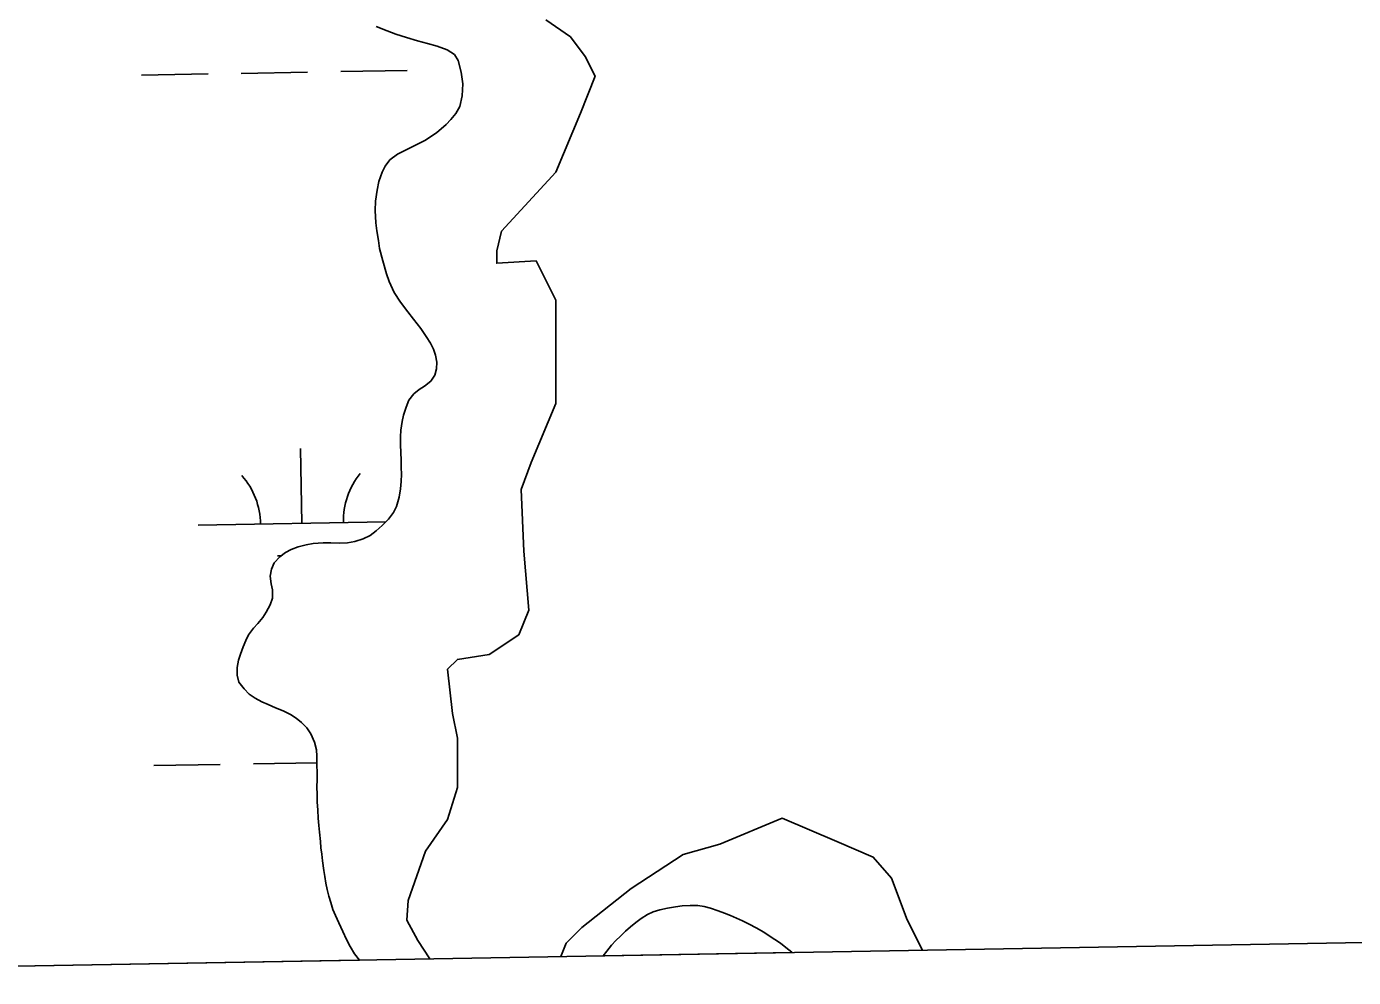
# Model space of a CAD drawing. Extents: x 3903937 to 3942190, y 260677 to 286651.
# Drawn here: x 3938215 to 3938855, y 266539 to 266997 of the extents above; entities that cross this region are included whole.
import ezdxf

# ---------------------------------------------------------------- set-up
doc = ezdxf.new("R2010")
doc.units = 0
for name, color, linetype in [('V-GRID-FRAM', 7, 'Continuous'), ('V-RIVR-EDGE', 7, 'Continuous'), ('V-WETL-SWMP', 7, 'Continuous')]:
    doc.layers.add(name, color=color, linetype=linetype)

msp = doc.modelspace()

# ---------------------------------------------------------------- linework, layer by layer
at = {"layer": 'V-GRID-FRAM'}
msp.add_lwpolyline([(3907892.22, 284196.1), (3939773.2, 284757.24), (3940101.12, 266577.62), (3908204.27, 266016.2), (3907892.22, 284196.1)], dxfattribs=at)
at = {"layer": 'V-RIVR-EDGE'}
for points in [[(3938465.72, 267000.29), (3938477.57, 266992), (3938484.69, 266982.51), (3938489.43, 266973.03), (3938482.32, 266955.25), (3938470.46, 266926.81), (3938444.39, 266898.36), (3938442.02, 266888.88), (3938442.02, 266882.95), (3938460.98, 266884.14), (3938470.46, 266865.17), (3938470.46, 266815.39), (3938458.61, 266786.95), (3938453.87, 266773.91), (3938455.05, 266744.28), (3938457.43, 266715.83), (3938452.68, 266703.98), (3938438.46, 266694.5), (3938423.05, 266692.13), (3938418.31, 266687.39), (3938420.68, 266666.05), (3938423.05, 266654.2), (3938423.05, 266630.49), (3938418.31, 266615.08), (3938407.64, 266599.68), (3938399.35, 266575.97), (3938398.75, 266566.49)], [(3938472.89, 266548.96), (3938475.49, 266555.47), (3938483.01, 266562.99), (3938506.84, 266581.8), (3938531.92, 266598.1), (3938549.47, 266603.12), (3938579.57, 266615.66), (3938605.9, 266604.37), (3938623.46, 266596.85), (3938632.23, 266586.82), (3938639.76, 266566.75), (3938647.12, 266552.03)], [(3938398.76, 266566.44), (3938404.01, 266556.72), (3938409.75, 266547.85)]]:
    msp.add_lwpolyline(points, dxfattribs=at)
at = {"layer": 'V-WETL-SWMP'}
for p, q in [((3938383.96, 266996.98), (3938389.26, 266994.84)), ((3938389.26, 266994.84), (3938393.46, 266993.32)), ((3938393.46, 266993.32), (3938398.52, 266991.71)), ((3938398.52, 266991.71), (3938403.9, 266990.07)), ((3938403.9, 266990.07), (3938408.61, 266988.81)), ((3938408.61, 266988.81), (3938413.39, 266987.51)), ((3938413.39, 266987.51), (3938418.1, 266985.78)), ((3938418.1, 266985.78), (3938421.71, 266983.47)), ((3938421.71, 266983.47), (3938423.42, 266980.56)), ((3938423.42, 266980.56), (3938424.95, 266974.98)), ((3938270.94, 266973.58), (3938302.94, 266974.14)), ((3938318.93, 266974.42), (3938350.93, 266974.99)), ((3938366.93, 266975.27), (3938398.92, 266975.83)), ((3938424.95, 266974.98), (3938425.74, 266969.43)), ((3938425.74, 266969.43), (3938425.39, 266963.68)), ((3938424.3, 266958.44), (3938422.37, 266955.09)), ((3938425.39, 266963.68), (3938424.3, 266958.44)), ((3938419.94, 266952.13), (3938417.65, 266949.79)), ((3938422.37, 266955.09), (3938419.94, 266952.13)), ((3938413.08, 266945.73), (3938407.39, 266942.07)), ((3938417.65, 266949.79), (3938413.08, 266945.73)), ((3938402.21, 266939.53), (3938397.8, 266937.35)), ((3938407.39, 266942.07), (3938402.21, 266939.53)), ((3938390.59, 266932.84), (3938388.28, 266929.75)), ((3938394.26, 266935.53), (3938390.59, 266932.84)), ((3938397.8, 266937.35), (3938394.26, 266935.53)), ((3938386.86, 266926.77), (3938385.28, 266922.41)), ((3938388.28, 266929.75), (3938386.86, 266926.77)), ((3938385.28, 266922.41), (3938384.34, 266918.17)), ((3938384.34, 266918.17), (3938383.62, 266912.93)), ((3938383.62, 266912.93), (3938383.42, 266908.3)), ((3938383.42, 266908.3), (3938383.7, 266902.41)), ((3938383.7, 266902.41), (3938384.26, 266898.65)), ((3938384.26, 266898.65), (3938385.06, 266893.88)), ((3938385.06, 266893.88), (3938385.62, 266890.11)), ((3938385.62, 266890.11), (3938387.15, 266884.08)), ((3938387.15, 266884.08), (3938388.93, 266877.79)), ((3938388.93, 266877.79), (3938390.24, 266874.14)), ((3938390.24, 266874.14), (3938392.53, 266868.85)), ((3938392.53, 266868.85), (3938395.71, 266864.16)), ((3938395.71, 266864.16), (3938399.26, 266859.6)), ((3938399.26, 266859.6), (3938401.96, 266856.05)), ((3938401.96, 266856.05), (3938405.51, 266851.48)), ((3938405.51, 266851.48), (3938408.08, 266847.69)), ((3938408.08, 266847.69), (3938410.16, 266844.52)), ((3938410.16, 266844.52), (3938411.61, 266841.62)), ((3938411.61, 266841.62), (3938412.56, 266838.6)), ((3938412.56, 266838.6), (3938413.13, 266835.34)), ((3938413.08, 266832.08), (3938412.15, 266828.97)), ((3938413.13, 266835.34), (3938413.08, 266832.08)), ((3938407.29, 266823.8), (3938404.59, 266822.16)), ((3938410.35, 266826.12), (3938407.29, 266823.8)), ((3938412.15, 266828.97), (3938410.35, 266826.12)), ((3938402.05, 266820.08), (3938399.75, 266816.97)), ((3938404.59, 266822.16), (3938402.05, 266820.08)), ((3938398.37, 266813.67), (3938397.16, 266809.85)), ((3938399.75, 266816.97), (3938398.37, 266813.67)), ((3938396.48, 266806.69), (3938395.77, 266802.6)), ((3938397.16, 266809.85), (3938396.48, 266806.69)), ((3938395.77, 266802.6), (3938395.6, 266799.26)), ((3938395.6, 266799.26), (3938395.67, 266795.41)), ((3938348.16, 266757.66), (3938347.53, 266793.66)), ((3938395.67, 266795.41), (3938395.83, 266791.8)), ((3938395.83, 266791.8), (3938395.99, 266788.03)), ((3938395.99, 266788.03), (3938395.98, 266784.6)), ((3938395.98, 266784.6), (3938396.07, 266781.35)), ((3938396.07, 266781.35), (3938396.06, 266777.83)), ((3938395.71, 266774.24), (3938395.01, 266770.23)), ((3938396.06, 266777.83), (3938395.71, 266774.24)), ((3938395.01, 266770.23), (3938393.77, 266765.73)), ((3938392.33, 266762.85), (3938389.85, 266759.75)), ((3938393.77, 266765.73), (3938392.33, 266762.85)), ((3938298.17, 266756.78), (3938388.55, 266758.37)), ((3938383.96, 266753.99), (3938380.99, 266751.84)), ((3938386.85, 266756.57), (3938383.96, 266753.99)), ((3938389.85, 266759.75), (3938386.85, 266756.57)), ((3938350.28, 266747.34), (3938346.32, 266746.41)), ((3938353.56, 266747.93), (3938350.28, 266747.34)), ((3938358.36, 266748.24), (3938353.56, 266747.93)), ((3938362.05, 266748.31), (3938358.36, 266748.24)), ((3938366.33, 266748.11), (3938362.05, 266748.31)), ((3938370.19, 266748.35), (3938366.33, 266748.11)), ((3938373.71, 266748.95), (3938370.19, 266748.35)), ((3938377.6, 266750.13), (3938373.71, 266748.95)), ((3938380.99, 266751.84), (3938377.6, 266750.13)), ((3938337.45, 266741.59), (3938334.72, 266738.66)), ((3938336.43, 266742.02), (3938338.08, 266742.05)), ((3938340.25, 266743.66), (3938337.45, 266741.59)), ((3938342.94, 266745.13), (3938340.25, 266743.66)), ((3938346.32, 266746.41), (3938342.94, 266745.13)), ((3938333.44, 266735.61), (3938332.93, 266732.28)), ((3938334.72, 266738.66), (3938333.44, 266735.61)), ((3938332.93, 266732.28), (3938333.34, 266728.59)), ((3938333.34, 266728.59), (3938333.95, 266725.57)), ((3938334.02, 266721.55), (3938332.91, 266718.49)), ((3938333.95, 266725.57), (3938334.02, 266721.55)), ((3938332.91, 266718.49), (3938331.01, 266714.86)), ((3938326.93, 266709.48), (3938324.9, 266707.14)), ((3938329.32, 266712.25), (3938326.93, 266709.48)), ((3938331.01, 266714.86), (3938329.32, 266712.25)), ((3938322.42, 266703.95), (3938321.14, 266701.15)), ((3938324.9, 266707.14), (3938322.42, 266703.95)), ((3938319.86, 266698.1), (3938318.49, 266694.71)), ((3938321.14, 266701.15), (3938319.86, 266698.1)), ((3938317.56, 266691.73), (3938317.03, 266688.15)), ((3938318.49, 266694.71), (3938317.56, 266691.73)), ((3938317.03, 266688.15), (3938316.94, 266684.47)), ((3938316.94, 266684.47), (3938317.79, 266681.11)), ((3938317.79, 266681.11), (3938320.28, 266677.96)), ((3938320.28, 266677.96), (3938322.78, 266675.41)), ((3938322.78, 266675.41), (3938325.56, 266673.45)), ((3938325.56, 266673.45), (3938328.85, 266671.73)), ((3938328.85, 266671.73), (3938331.9, 266670.37)), ((3938331.9, 266670.37), (3938335.37, 266668.82)), ((3938335.37, 266668.82), (3938339.19, 266667.35)), ((3938339.19, 266667.35), (3938342.66, 266665.63)), ((3938342.66, 266665.63), (3938345.35, 266663.85)), ((3938345.35, 266663.85), (3938348.04, 266661.72)), ((3938348.04, 266661.72), (3938350.46, 266659.17)), ((3938350.46, 266659.17), (3938352.52, 266656.21)), ((3938352.52, 266656.21), (3938354.3, 266652.22)), ((3938354.3, 266652.22), (3938355.15, 266648.6)), ((3938355.15, 266648.6), (3938355.41, 266645.59)), ((3938355.41, 266645.59), (3938355.38, 266641.31)), ((3938276.8, 266640.96), (3938308.79, 266641.52)), ((3938324.79, 266641.8), (3938355.39, 266642.34)), ((3938355.38, 266641.31), (3938355.46, 266637.54)), ((3938355.53, 266633.94), (3938355.37, 266630.86)), ((3938355.46, 266637.54), (3938355.53, 266633.94)), ((3938355.37, 266630.86), (3938355.43, 266626.92)), ((3938355.43, 266626.92), (3938355.52, 266623.57)), ((3938355.52, 266623.57), (3938355.75, 266619.54)), ((3938355.75, 266619.54), (3938355.99, 266615.59)), ((3938355.99, 266615.59), (3938356.33, 266612.07)), ((3938356.33, 266612.07), (3938356.59, 266608.89)), ((3938356.59, 266608.89), (3938357.07, 266604.43)), ((3938357.07, 266604.43), (3938357.33, 266601.34)), ((3938357.33, 266601.34), (3938357.77, 266598.24)), ((3938357.77, 266598.24), (3938358.02, 266595.06)), ((3938358.02, 266595.06), (3938358.68, 266590.51)), ((3938358.68, 266590.51), (3938359.2, 266587.49)), ((3938359.2, 266587.49), (3938359.71, 266584.31)), ((3938359.71, 266584.31), (3938360.32, 266581.21)), ((3938360.32, 266581.21), (3938361.09, 266578.11)), ((3938361.09, 266578.11), (3938362.04, 266575.08)), ((3938362.04, 266575.08), (3938363.07, 266571.71)), ((3938363.07, 266571.71), (3938364.27, 266568.68)), ((3938364.27, 266568.68), (3938365.98, 266565.21)), ((3938511.68, 266567.39), (3938514.64, 266569.19)), ((3938514.64, 266569.19), (3938517.42, 266570.49)), ((3938517.42, 266570.49), (3938520.61, 266571.43)), ((3938520.61, 266571.43), (3938524.32, 266572.37)), ((3938524.32, 266572.37), (3938528.19, 266572.95)), ((3938528.19, 266572.95), (3938531.37, 266573.47)), ((3938531.37, 266573.47), (3938535.15, 266573.62)), ((3938535.15, 266573.62), (3938538.92, 266573.61)), ((3938538.92, 266573.61), (3938541.99, 266573.1)), ((3938541.99, 266573.1), (3938544.96, 266572.34)), ((3938544.96, 266572.34), (3938548.79, 266571.04)), ((3938548.79, 266571.04), (3938551.84, 266569.85)), ((3938551.84, 266569.85), (3938554.72, 266568.74)), ((3938554.72, 266568.74), (3938557.6, 266567.47)), ((3938365.98, 266565.21), (3938367.84, 266560.97)), ((3938504.06, 266561.16), (3938506.52, 266563.32)), ((3938506.52, 266563.32), (3938509.06, 266565.4)), ((3938509.06, 266565.4), (3938511.68, 266567.39)), ((3938557.6, 266567.47), (3938560.48, 266566.11)), ((3938560.48, 266566.11), (3938563.7, 266564.56)), ((3938563.7, 266564.56), (3938567.08, 266562.85)), ((3938567.08, 266562.85), (3938570.71, 266560.78)), ((3938367.84, 266560.97), (3938369.63, 266557.23)), ((3938369.63, 266557.23), (3938371.42, 266553.85)), ((3938497.38, 266554.4), (3938499.41, 266556.66)), ((3938499.41, 266556.66), (3938501.6, 266558.83)), ((3938501.6, 266558.83), (3938504.06, 266561.16)), ((3938570.71, 266560.78), (3938573.32, 266559)), ((3938573.32, 266559), (3938576.01, 266557.13)), ((3938576.01, 266557.13), (3938578.71, 266555.43)), ((3938578.71, 266555.43), (3938581.39, 266553.39)), ((3938371.42, 266553.85), (3938373.47, 266550.37)), ((3938373.47, 266550.37), (3938375.85, 266547.25)), ((3938493.37, 266549.32), (3938495.08, 266551.63)), ((3938584.43, 266550.92), (3938493.37, 266549.32)), ((3938495.08, 266551.63), (3938497.38, 266554.4)), ((3938581.39, 266553.39), (3938584.25, 266551.09)), ((3938584.25, 266551.09), (3938584.43, 266550.92)), ((3938375.85, 266547.25), (3937998.69, 266540.61))]:
    msp.add_line(p, q, dxfattribs=at)
for centre, start, end in [((3938292.92, 266757.17), 0.23658, 41.78024), ((3938403.39, 266759.11), 140.23658, 181.78024)]:
    msp.add_arc(centre, 35.25, start, end, dxfattribs=at)

doc.saveas('drawing.dxf')
